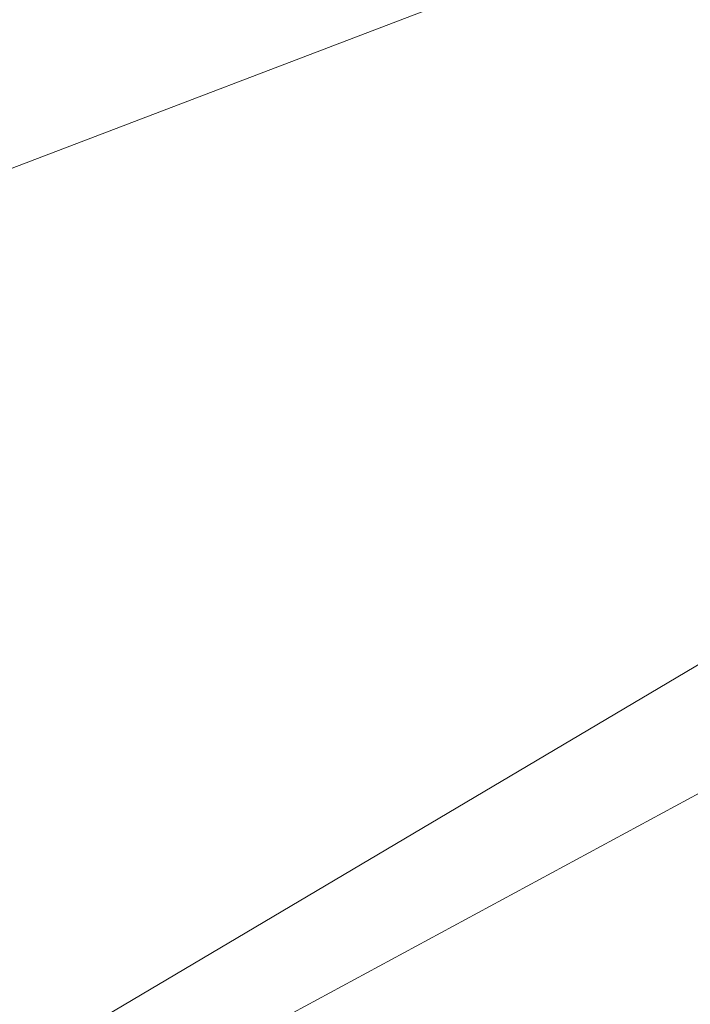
# Model space of a CAD drawing. Extents: x 1620613 to 1693141, y 557269 to 607790.
# Tile 270 of 656: x 1620812.069 to 1620812.608, y 607303.62 to 607304.41. Entities that reach past the tile are written whole.
import ezdxf

# ---------------------------------------------------------------- set-up
doc = ezdxf.new("R2010")
doc.units = 0
doc.header["$LTSCALE"] = 10
doc.header["$MEASUREMENT"] = 0
doc.linetypes.add('DGN Style 2', pattern=[7.346996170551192, 4.408197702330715, -2.938798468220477])
doc.linetypes.add('DGN Style 3', pattern=[10.28579463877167, 7.346996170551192, -2.938798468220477])
for name, color, linetype, lineweight in [('DR_X_Text', 7, 'Continuous', 0), ('DT_X_Contour_Minor', 136, 'DGN Style 3', 0), ('SV_X_Top_of_Bank', 97, 'DGN Style 2', 0)]:
    doc.layers.add(name, color=color, linetype=linetype, lineweight=lineweight)
doc.styles.get("Standard").update_dxf_attribs({"font": 'arial.ttf'})
doc.styles.add('Style-Arial', font='arial.ttf')
doc.dimstyles.get("Standard").update_dxf_attribs({"dimtxt": 0.18, "dimasz": 0.18, "dimexe": 0.18, "dimexo": 0.0625, "dimgap": 0.09, "dimtad": 0, "dimtih": 1, "dimtoh": 1, "dimdec": 4, "dimzin": 0, "dimdsep": 46, "dimtxsty": 'Standard', "dimcen": 0.09, "dimadec": 0, "dimazin": 0, "dimtfac": 1, "dimtdec": 4, "dimtofl": 0, "dimtmove": 0, "dimatfit": 3, "dimfxl": 1, "dimtolj": 1, "dimtzin": 0, "dimarcsym": 0})

# ---------------------------------------------------------------- blocks, each defined once
blk = doc.blocks.new('*U1004')
at = {"layer": 'DT_X_Contour_Minor', "transparency": 33554559, "flags": 128}
for points, elevation in [([(-12.97496903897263, 53.37573901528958), (-18.23852390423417, 49.62931276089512), (-19.27099995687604, 48.89497000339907), (-20.11261888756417, 48.29755298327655), (-20.76338069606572, 47.83706170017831), (-21.22328538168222, 47.51349615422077), (-22.19522171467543, 46.83322234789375), (-22.74166912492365, 46.39068553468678), (-23.65205910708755, 45.57328044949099), (-24.92639166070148, 44.38100709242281), (-26.56466678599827, 42.81386546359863), (-31.41865721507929, 38.13499675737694), (-33.06481164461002, 36.56212443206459), (-34.36278211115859, 35.35265898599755), (-35.31256861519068, 34.50660041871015), (-35.91417115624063, 34.02394873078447), (-37.05419931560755, 33.22142006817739), (-37.44686802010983, 32.9528959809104), (-37.76985301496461, 32.7492202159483), (-38.02315429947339, 32.6103927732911), (-38.20677187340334, 32.53641365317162), (-38.60350712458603, 32.42560042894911), (-38.78020298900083, 32.35138943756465), (-39.0127391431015, 32.21186638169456), (-39.30111558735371, 32.00703126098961), (-39.64533232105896, 31.73688407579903), (-40.63769733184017, 30.92940882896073), (-41.02660875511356, 30.65951587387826), (-41.44906926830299, 30.45544344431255), (-41.90507887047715, 30.31719153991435), (-42.39463756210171, 30.24476016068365), (-43.74485952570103, 30.13937051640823), (-44.25464801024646, 30.10434035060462), (-44.7713469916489, 30.07829208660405), (-45.2949564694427, 30.06122572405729), (-45.82547644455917, 30.05314126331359), (-48.31736081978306, 30.03637154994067), (-50.71730723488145, 29.00671070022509), (-51.34218582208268, 28.73839608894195), (-52.18827312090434, 28.37473547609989), (-53.25556913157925, 27.91572886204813), (-54.54407385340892, 27.36137624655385), (-58.27503139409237, 25.75597460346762), (-59.63144519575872, 25.16984402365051), (-60.90246844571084, 24.61550351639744), (-62.08810114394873, 24.09295308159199), (-63.18834329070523, 23.60219271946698), (-66.00846827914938, 22.33588518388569), (-67.12218662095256, 21.83661336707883), (-68.34824790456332, 21.28852856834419), (-69.68665212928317, 20.6916307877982), (-71.13739929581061, 20.04592002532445), (-75.15584899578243, 18.25894068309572), (-76.6348157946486, 17.60056028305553), (-78.05787891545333, 16.96565358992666), (-79.42503835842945, 16.35422060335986), (-80.73629412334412, 15.7662613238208), (-84.15843792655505, 14.22966818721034), (-85.416614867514, 13.66403341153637), (-86.62453783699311, 13.11957393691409), (-87.78220683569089, 12.59628976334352), (-88.88962186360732, 12.09418089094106), (-91.77572330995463, 10.78345763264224), (-92.85674899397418, 10.29300645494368), (-93.93524996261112, 9.804695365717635), (-95.01122621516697, 9.31852436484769), (-96.08467775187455, 8.83449345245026), (-98.94384889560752, 7.546597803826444), (-99.9229301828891, 7.105634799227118), (-100.7157956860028, 6.74866752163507), (-101.32244540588, 6.475695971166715), (-101.7428793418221, 6.286720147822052), (-102.6157487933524, 5.894778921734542), (-102.9645121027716, 5.736403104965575), (-103.3561499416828, 5.555231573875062), (-103.7906623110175, 5.351264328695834), (-104.2680492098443, 5.124501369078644), (-105.5982469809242, 4.489405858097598), (-106.0508482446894, 4.273533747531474), (-106.4110037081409, 4.102239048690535), (-106.6787133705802, 3.975521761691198), (-106.8539772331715, 3.893381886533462), (-107.1980864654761, 3.7337787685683), (-107.3863440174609, 3.647221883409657), (-107.6930347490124, 3.507253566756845), (-108.1181586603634, 3.313873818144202), (-108.661715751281, 3.067082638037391), (-110.7965216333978, 2.098481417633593), (-111.1732024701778, 1.927646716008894), (-111.399154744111, 1.825253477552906), (-111.4743784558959, 1.791301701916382), (-111.4740036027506, 1.792018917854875), (-111.47424429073, 1.79208132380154), (-111.4752474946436, 1.791730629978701), (-111.4770132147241, 1.790966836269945), (-111.4898997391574, 1.784883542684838), (-111.4918796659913, 1.783998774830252), (-111.4932398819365, 1.783446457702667), (-111.4939803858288, 1.783226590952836), (-111.4951287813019, 1.783083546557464), (-111.4958629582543, 1.782857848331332), (-111.4972041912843, 1.782288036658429), (-111.4991524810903, 1.781374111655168), (-111.5017078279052, 1.780116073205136), (-111.5093314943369, 1.776302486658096), (-111.5127833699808, 1.774572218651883), (-111.5174212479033, 1.772241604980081), (-111.523245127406, 1.76931064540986), (-111.5302550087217, 1.765779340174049), (-111.5657351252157, 1.747899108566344), (-111.6409026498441, 1.582705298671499), (-111.7199048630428, 1.406909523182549), (-111.9246968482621, 0.9503195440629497), (-112.2552786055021, 0.2129353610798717), (-112.7116501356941, -0.8052430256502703), (-114.0963605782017, -3.894777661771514), (-114.6758191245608, -5.047626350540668), (-115.3756619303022, -6.189021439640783), (-116.1958889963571, -7.318962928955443), (-117.13650032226, -8.43745081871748), (-119.8053095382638, -11.40481372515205), (-120.6890922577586, -12.38773940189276), (-121.3388335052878, -13.11099425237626), (-121.7545332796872, -13.57457827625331), (-121.936191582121, -13.77849147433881), (-122.1085584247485, -13.97603223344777), (-122.1659047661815, -14.04122878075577), (-122.208668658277, -14.08866285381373), (-122.2368501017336, -14.11833445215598), (-122.2504490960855, -14.13024357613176), (-122.2672698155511, -14.13831794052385), (-122.5394817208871, -14.30356690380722), (-123.3435018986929, -14.79325802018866), (-124.6793303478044, -15.60739128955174), (-126.5469670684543, -16.74596671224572), (-132.2364093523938, -20.21475737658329), (-134.105265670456, -21.35392835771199), (-135.4447529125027, -22.1698483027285), (-136.2548710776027, -22.6625172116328), (-136.535620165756, -22.83193508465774), (-136.5784589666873, -22.85271469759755), (-136.9735989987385, -23.04533367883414), (-138.1268899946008, -23.60760591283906), (-140.0383319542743, -24.53953139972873), (-142.7079248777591, -25.84111013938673), (-150.8377072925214, -29.80485778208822), (-153.553987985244, -31.12529474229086), (-155.6054932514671, -32.11379489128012), (-156.9922230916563, -32.77035822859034), (-157.7141775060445, -33.09498475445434), (-158.7530220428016, -33.51807307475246), (-159.1169006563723, -33.66791115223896), (-159.429403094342, -33.80010914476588), (-159.6905293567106, -33.914667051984), (-159.900279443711, -34.01158487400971), (-160.3911114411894, -34.24651228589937), (-160.6043641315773, -34.31711445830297), (-160.875998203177, -34.35272541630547), (-161.2060136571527, -34.35334516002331), (-161.5944104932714, -34.31897368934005), (-162.7079772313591, -34.18066148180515), (-163.2592593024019, -34.23995228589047), (-164.0779304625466, -34.5215588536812), (-165.1639907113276, -35.02548118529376), (-166.5174400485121, -35.75171928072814), (-170.4831570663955, -37.98477522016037), (-171.9733739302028, -38.79770512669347), (-173.4697367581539, -39.56170289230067), (-174.9722455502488, -40.27676851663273), (-176.4809003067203, -40.94290199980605), (-180.5121742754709, -42.65401510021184), (-181.9454305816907, -43.25916436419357), (-183.2217440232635, -43.79127733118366), (-184.3411146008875, -44.25035400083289), (-185.3035423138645, -44.63639437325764), (-187.6607590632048, -45.56845363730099), (-188.439663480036, -45.87757573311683), (-189.0084641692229, -46.10589757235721), (-189.3671611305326, -46.25341915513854), (-189.5157543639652, -46.32014048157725), (-189.6318646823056, -46.39033034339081), (-189.947246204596, -46.58210706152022), (-190.8063080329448, -47.10479481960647), (-192.2090501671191, -47.95839361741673), (-194.1554726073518, -49.14290345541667), (-200.070839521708, -52.74281107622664), (-202.0672929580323, -53.95756140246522), (-203.620128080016, -54.90188166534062), (-204.7293448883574, -55.57577186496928), (-205.3949433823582, -55.97923200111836), (-206.5783816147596, -56.69455228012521), (-207.1627002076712, -57.0351443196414), (-208.0280773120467, -57.52043022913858), (-209.1745129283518, -58.15041000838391), (-210.602007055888, -58.92508365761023), (-217.9194495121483, -62.87784638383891), (-219.0398206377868, -63.30538070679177), (-219.2505596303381, -63.38580907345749), (-219.4026175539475, -63.44386517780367), (-219.4959944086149, -63.4795490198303), (-219.5306901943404, -63.49286059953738), (-219.5449708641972, -63.49852846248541), (-219.9455073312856, -63.65250679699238), (-221.1364062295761, -64.11019090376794), (-223.1176675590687, -64.87158078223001), (-225.8892913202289, -65.93667643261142), (-234.3341045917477, -69.18187252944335), (-237.1589949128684, -70.26825595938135), (-239.3000559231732, -71.09350917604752), (-240.7572876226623, -71.65763217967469), (-241.5306900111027, -71.96062497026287), (-242.6813239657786, -72.4204321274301), (-243.1614611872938, -72.6108825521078), (-243.7388973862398, -72.8373784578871), (-244.4136325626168, -73.09991984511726), (-245.1856667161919, -73.39850671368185), (-247.3741564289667, -74.24279900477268), (-248.1301286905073, -74.5302451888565), (-248.7566781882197, -74.75936452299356), (-249.2538049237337, -74.9301570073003), (-249.621508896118, -75.04262264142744), (-250.4294891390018, -75.2647618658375), (-250.7628191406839, -75.3474297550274), (-251.1568239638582, -75.42882900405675), (-251.6115036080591, -75.50895961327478), (-252.1268580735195, -75.58782158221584), (-253.5820364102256, -75.79642864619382), (-253.8311110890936, -75.9429288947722), (-253.486951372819, -76.22597434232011), (-252.5495572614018, -76.64556498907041), (-251.0189287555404, -77.20170083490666), (-246.146273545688, -78.86679002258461), (-244.4649413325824, -79.35867311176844), (-243.0754360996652, -79.58550548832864), (-241.9777578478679, -79.54728715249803), (-241.1719065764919, -79.2440181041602), (-239.4120724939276, -78.08189969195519), (-238.3887614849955, -77.9497620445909), (-236.63870402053, -78.42493791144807), (-234.1619001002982, -79.50742729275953), (-230.958349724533, -81.19723018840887), (-221.4465534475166, -86.51312259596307), (-218.2689537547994, -88.2483904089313), (-215.870001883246, -89.46727454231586), (-214.2496978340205, -90.16977499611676), (-213.4080416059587, -90.35589177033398), (-212.2018220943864, -90.16369159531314), (-211.7173712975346, -90.05016763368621), (-211.1686835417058, -89.85374587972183), (-210.5557588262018, -89.5744263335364), (-209.8785971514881, -89.2122089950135), (-207.9871834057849, -88.13576570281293), (-207.2598276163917, -87.73568616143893), (-206.4963205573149, -87.3427800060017), (-205.6966622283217, -86.95704723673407), (-204.8608526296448, -86.57848785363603), (-202.5838253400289, -85.5785606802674), (-201.6978803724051, -85.19815493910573), (-200.7478159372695, -84.80688309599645), (-199.7336320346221, -84.40474515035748), (-198.6553286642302, -83.99174110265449), (-195.6943603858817, -82.8759088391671), (-194.6341527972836, -82.46128209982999), (-193.6742562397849, -82.05427607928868), (-192.8146707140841, -81.65489077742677), (-192.0553962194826, -81.26312619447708), (-190.164412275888, -80.22858159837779), (-189.4299198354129, -79.8490462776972), (-188.6446804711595, -79.48634876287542), (-187.8086941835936, -79.14048905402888), (-186.9219609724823, -78.81146715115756), (-184.489676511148, -77.95652581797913), (-183.6682467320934, -77.66674950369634), (-183.0281707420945, -77.43862656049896), (-182.5694485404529, -77.27215698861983), (-182.2920801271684, -77.16734078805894), (-181.7942360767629, -76.97003541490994), (-181.4727164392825, -76.8460657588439), (-180.8815405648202, -76.62213582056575), (-180.020708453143, -76.29824559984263), (-178.8902201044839, -75.87439509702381), (-175.5160428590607, -74.6108467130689), (-174.1374128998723, -74.0889399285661), (-172.5321559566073, -73.47088086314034), (-170.7002720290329, -72.75666951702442), (-168.6417611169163, -71.9463058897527), (-162.8502293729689, -69.65713317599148), (-160.9177755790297, -68.89397842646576), (-159.4640630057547, -68.32139371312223), (-158.4890916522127, -67.93937903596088), (-157.9928615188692, -67.74793439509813), (-157.3079027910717, -67.49150873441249), (-156.9997807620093, -67.3549183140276), (-156.5891337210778, -67.13746629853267), (-156.0759616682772, -66.83915268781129), (-155.4602646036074, -66.45997748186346), (-153.681705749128, -65.34102813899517), (-152.9905622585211, -64.92661636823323), (-152.2510509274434, -64.52259306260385), (-151.4631717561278, -64.12895822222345), (-150.6269247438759, -63.74571184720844), (-148.3324422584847, -62.73757280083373), (-147.3215041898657, -62.30315822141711), (-146.0095518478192, -61.75601876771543), (-144.396585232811, -61.09615443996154), (-142.4826043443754, -60.32356523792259), (-136.9773029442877, -58.1130275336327), (-135.0877443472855, -57.36494984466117), (-133.5480446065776, -56.7786200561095), (-132.3582037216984, -56.35403816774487), (-131.5182216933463, -56.09120417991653), (-129.7447480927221, -55.60597741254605), (-129.1324703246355, -55.42479296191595), (-128.6257422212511, -55.24515968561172), (-128.2245637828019, -55.06707758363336), (-127.9289350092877, -54.89054665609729), (-127.281324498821, -54.42186574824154), (-127.0331768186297, -54.27186610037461), (-126.774441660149, -54.17337783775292), (-126.5051190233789, -54.12640096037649), (-126.2252089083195, -54.1309354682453), (-125.4646652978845, -54.21170933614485), (-125.184771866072, -54.25412879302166), (-124.9154992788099, -54.32080676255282), (-124.6568475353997, -54.41174324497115), (-124.4088166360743, -54.52693824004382), (-123.2761210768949, -55.12111808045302), (-120.9683138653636, -54.07985642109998), (-120.5213954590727, -53.87953848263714), (-120.1697004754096, -53.72483966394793), (-119.9132289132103, -53.61575996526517), (-119.7519807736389, -53.55229938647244), (-119.448950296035, -53.44389666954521), (-119.3324112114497, -53.39908423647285), (-119.2100668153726, -53.34594897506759), (-119.0819171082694, -53.28449088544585), (-118.9479620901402, -53.21470996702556), (-118.5830082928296, -53.01753041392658), (-118.4615150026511, -52.95206241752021), (-118.3707504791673, -52.90354309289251), (-118.310714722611, -52.87197244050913), (-118.2814077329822, -52.85735045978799), (-118.2442274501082, -52.84095674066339), (-118.2223975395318, -52.83138939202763), (-118.1847930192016, -52.81498263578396), (-118.1314138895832, -52.79173647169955), (-118.0622601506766, -52.76165089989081), (-117.8568173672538, -52.67230349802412), (-117.7893088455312, -52.64283211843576), (-117.7408653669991, -52.62142853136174), (-117.7114869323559, -52.60809273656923), (-117.7011735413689, -52.60282473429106), (-117.6990912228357, -52.59953378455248), (-117.6219161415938, -52.56608089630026), (-117.3919526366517, -52.46819044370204), (-117.0092007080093, -52.30586242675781), (-116.4736603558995, -52.07909684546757), (-114.8418348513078, -51.38847187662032), (-114.2584243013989, -51.13975300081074), (-113.7320617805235, -50.91156510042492), (-113.2627472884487, -50.70390817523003), (-112.8504808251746, -50.51678222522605), (-111.827167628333, -50.04515432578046), (-111.4299765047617, -49.86301165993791), (-111.0058880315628, -49.67030458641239), (-110.554902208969, -49.46703310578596), (-110.0770190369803, -49.25319721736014), (-108.7668007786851, -48.66888230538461), (-108.1837557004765, -48.40975003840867), (-107.4172841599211, -48.07058942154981), (-106.4673861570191, -47.65140045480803), (-105.3340616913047, -47.1521831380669), (-102.0672944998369, -45.7142324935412), (-100.8118101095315, -45.16053824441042), (-99.49543233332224, -44.57791848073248), (-98.11816117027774, -43.96637320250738), (-96.6799966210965, -43.32590240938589), (-92.76369997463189, -41.5794129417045), (-91.26805140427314, -40.91111520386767), (-89.7183281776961, -40.21608909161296), (-88.11453029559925, -39.49433460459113), (-86.45665775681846, -38.74585174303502), (-81.96356477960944, -36.71425961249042), (-80.376238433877, -35.99667696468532), (-78.98407913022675, -35.36762311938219), (-77.78708686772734, -34.82709807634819), (-76.78526164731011, -34.37510183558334), (-74.37395044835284, -33.28781693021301), (-73.40075753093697, -32.84989111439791), (-72.28966217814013, -32.35157734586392), (-71.0406643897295, -31.79287562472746), (-69.65376416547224, -31.17378595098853), (-65.77149365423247, -29.44236288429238), (-64.39948722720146, -28.82964148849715), (-63.19517082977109, -28.29004460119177), (-62.15854446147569, -27.82357222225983), (-61.28960812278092, -27.43022435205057), (-59.19603125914, -26.4787960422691), (-58.48592494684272, -26.15550063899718), (-57.92578865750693, -25.89918566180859), (-57.5156223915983, -25.70985111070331), (-57.25542614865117, -25.58749698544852), (-56.76152953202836, -25.35052655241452), (-56.57630622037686, -25.26119396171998), (-56.39105874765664, -25.1709240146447), (-56.20578711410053, -25.07971671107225), (-56.02049131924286, -24.98757205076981), (-55.52633698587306, -24.74060314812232), (-55.30042485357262, -24.63030785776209), (-54.99330420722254, -24.48464866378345), (-54.60497504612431, -24.30362556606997), (-54.13543737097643, -24.08723856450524), (-52.77505888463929, -23.46305468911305), (-52.32862941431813, -23.25845270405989), (-52.00962486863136, -23.11278465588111), (-51.81804524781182, -23.02605054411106), (-51.75389055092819, -22.99825036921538), (-51.7527112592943, -23.00269515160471), (-51.74679713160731, -23.0014682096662), (-51.72993921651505, -22.99445379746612), (-51.70213751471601, -22.98165191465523), (-51.66339202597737, -22.96306256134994), (-51.54547900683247, -22.90577432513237), (-51.4807063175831, -22.87435065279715), (-51.37482301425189, -22.82304581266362), (-51.22782909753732, -22.75185980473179), (-51.03972456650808, -22.66079262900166), (-50.06597865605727, -22.18942308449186), (-49.91738080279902, -19.29318748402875), (-49.7747274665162, -18.57272255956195), (-49.41045225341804, -17.65257161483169), (-48.82455516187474, -16.53273464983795), (-48.01703619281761, -15.21321166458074), (-45.56815643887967, -11.42823567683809), (-44.5813649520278, -10.10869638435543), (-43.4576503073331, -8.988810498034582), (-42.19701250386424, -8.068578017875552), (-40.79945154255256, -7.347998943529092), (-36.8900581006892, -5.692659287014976), (-35.57871418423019, -5.137401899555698), (-34.57672751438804, -4.713134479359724), (-33.88409809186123, -4.419857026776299), (-33.50082591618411, -4.257569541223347), (-32.89124311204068, -3.999456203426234), (-32.47245559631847, -3.751525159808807), (-31.67328015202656, -3.201317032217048), (-30.49371677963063, -2.348831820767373), (-28.93376547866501, -1.194069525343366), (-24.26671143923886, 2.288332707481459), (-22.57535403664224, 3.526794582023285), (-21.00157235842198, 4.630378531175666), (-19.54536640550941, 5.599084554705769), (-18.20673617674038, 6.432912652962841), (-14.79382320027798, 8.476617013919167), (-13.65435439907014, 9.162094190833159), (-12.79563272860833, 9.68574745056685), (-12.21765818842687, 10.04757679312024), (-11.9204307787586, 10.24758221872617), (-11.50215386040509, 10.5651647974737), (-11.15945073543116, 10.78888552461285), (-10.4450490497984, 11.22186077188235), (-9.358948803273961, 11.86409053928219), (-7.901149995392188, 12.71557482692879), (-3.518088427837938, 15.26520562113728), (-1.963884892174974, 16.17127600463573), (-0.5885704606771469, 16.97726405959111), (0.6078548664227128, 17.683169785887), (1.625391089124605, 18.28899318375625), (4.100302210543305, 19.77107914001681), (5.143483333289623, 20.40318336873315), (6.416843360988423, 21.18793158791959), (7.920382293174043, 22.12532379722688), (9.654100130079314, 23.21535999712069), (14.58425290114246, 26.32564851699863), (16.28994077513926, 27.41252801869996), (17.70938981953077, 28.34045013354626), (18.84260003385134, 29.10941486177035), (19.68957141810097, 29.71942220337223), (21.56651000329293, 31.13416526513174), (22.22825845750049, 31.49463311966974), (22.80579988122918, 31.51497938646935), (23.29913427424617, 31.19520406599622), (23.70826163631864, 30.5353071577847), (25.42103958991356, 26.66217121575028)], -0.1999585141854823), ([(-15.21616715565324, 53.13950447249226), (-19.81874134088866, 49.86354265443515), (-20.72156229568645, 49.22141635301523), (-21.45749336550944, 48.69902108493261), (-22.02653455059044, 48.29635685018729), (-22.42868585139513, 48.01342364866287), (-23.27856947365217, 47.41857648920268), (-23.80416834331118, 46.98556298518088), (-24.74355223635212, 46.13265784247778), (-26.09672115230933, 44.85986106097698), (-27.86367509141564, 43.16717264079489), (-33.12726562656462, 38.09348133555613), (-34.87997650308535, 36.41065848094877), (-36.19041623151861, 35.16745839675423), (-37.05858481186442, 34.36388108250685), (-37.48448224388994, 33.99992653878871), (-38.03051386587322, 33.61554478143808), (-38.21858775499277, 33.48693160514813), (-38.37328570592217, 33.38937839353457), (-38.49460771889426, 33.32288514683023), (-38.5825537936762, 33.28745186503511), (-38.77257540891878, 33.23437640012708), (-38.88521126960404, 33.17604471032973), (-39.08060264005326, 33.04085623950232), (-39.3587495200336, 32.82881098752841), (-39.71965190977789, 32.53990895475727), (-40.79239896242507, 31.66702782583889), (-41.21281239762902, 31.37527341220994), (-41.66949241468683, 31.15467101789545), (-42.16243901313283, 31.00522064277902), (-42.6916521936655, 30.92692228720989), (-44.15124278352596, 30.8129960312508), (-44.65910627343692, 30.77541925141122), (-45.08800380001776, 30.74813360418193), (-45.43793536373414, 30.73113908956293), (-45.7089009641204, 30.72443570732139), (-46.78915318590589, 30.71716589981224), (-50.25550565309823, 29.22997960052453), (-51.06818505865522, 28.88110715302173), (-52.02064364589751, 28.47185536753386), (-53.11288141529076, 28.00222424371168), (-54.34489836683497, 27.47221378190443), (-57.81664914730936, 25.97834676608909), (-59.108489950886, 25.4196177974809), (-60.38019927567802, 24.86383115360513), (-61.63177712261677, 24.31098683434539), (-62.86322349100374, 23.76108483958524), (-66.12023850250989, 22.29860262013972), (-67.36429721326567, 21.74074830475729), (-68.65371208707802, 21.16404702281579), (-69.9884831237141, 20.56849877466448), (-71.36861032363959, 19.95410356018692), (-75.10942440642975, 18.29058703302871), (-76.51567851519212, 17.66446206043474), (-77.92883027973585, 17.03372453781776), (-79.34887969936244, 16.39837446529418), (-80.77582677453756, 15.75841184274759), (-84.59021584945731, 14.04569478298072), (-85.96780275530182, 13.42649090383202), (-87.23977166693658, 12.8534170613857), (-88.40612258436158, 12.32647325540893), (-89.46685550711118, 11.84565948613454), (-92.15465264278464, 10.62499615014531), (-93.16140094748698, 10.16824392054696), (-94.16579800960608, 9.713484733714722), (-95.16784382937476, 9.260718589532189), (-96.16753840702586, 8.809945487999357), (-98.83025562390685, 7.610541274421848), (-99.75191201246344, 7.19545492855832), (-100.5198432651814, 6.84974905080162), (-101.1340493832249, 6.573423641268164), (-101.5945303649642, 6.366478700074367), (-102.6175128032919, 5.907132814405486), (-103.011255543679, 5.728681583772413), (-103.425246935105, 5.537837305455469), (-103.8594869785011, 5.334599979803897), (-104.3139756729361, 5.1189696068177), (-105.5529437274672, 4.527431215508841), (-105.9805033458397, 4.32358178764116), (-106.3339561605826, 4.1556872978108), (-106.613302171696, 4.023747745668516), (-106.818541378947, 3.927763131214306), (-107.2670368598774, 3.719744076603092), (-107.4843943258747, 3.619638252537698), (-107.8000951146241, 3.475335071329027), (-108.2141392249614, 3.286834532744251), (-108.7265266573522, 3.054136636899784), (-110.2240175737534, 2.374679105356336), (-110.7152033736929, 2.152073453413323), (-111.0656425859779, 1.993849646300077), (-111.2753352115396, 1.900007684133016), (-111.3442812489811, 1.870547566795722), (-111.3404752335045, 1.87782971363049), (-111.3429190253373, 1.878463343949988), (-111.3531049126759, 1.874902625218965), (-111.371032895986, 1.867147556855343), (-111.3967029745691, 1.855198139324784), (-111.4754793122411, 1.817740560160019), (-111.5018743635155, 1.805381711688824), (-111.5219772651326, 1.796398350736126), (-111.5357880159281, 1.79079047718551), (-111.5433066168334, 1.788558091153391), (-111.5549666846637, 1.787105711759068), (-111.5624210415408, 1.784814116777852), (-111.5760390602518, 1.779028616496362), (-111.5958207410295, 1.769749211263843), (-111.6217660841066, 1.756975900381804), (-111.6991718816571, 1.718255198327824), (-111.7342200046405, 1.700687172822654), (-111.7813100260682, 1.677023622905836), (-111.8404419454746, 1.647264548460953), (-111.9116157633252, 1.611409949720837), (-112.2718580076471, 1.429865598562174), (-113.0350606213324, -0.2474059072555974), (-113.2177541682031, -0.6502334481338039), (-113.4387479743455, -1.13988542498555), (-113.6980420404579, -1.716361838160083), (-113.9956363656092, -2.379662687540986), (-114.8402882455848, -4.264230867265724), (-115.2146300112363, -4.99066763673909), (-115.7041663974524, -5.756551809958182), (-116.3088974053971, -6.561883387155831), (-117.0288230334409, -7.406662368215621), (-120.6572634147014, -11.44100822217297), (-121.7109238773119, -12.4702595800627), (-121.9242665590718, -12.67251216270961), (-122.1127258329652, -12.838162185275), (-122.2763016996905, -12.96720964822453), (-122.4149941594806, -13.0596545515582), (-122.7516628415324, -13.25737088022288), (-123.1181484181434, -13.47519358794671), (-123.9651036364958, -13.98037446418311), (-125.2925284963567, -14.77291350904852), (-127.1004229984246, -15.85281072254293), (-132.5621011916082, -19.11568085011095), (-134.3564604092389, -20.18775530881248), (-135.643279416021, -20.95682608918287), (-136.4225582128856, -21.4228931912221), (-136.6942967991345, -21.5859566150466), (-136.7422127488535, -21.61678750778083), (-136.7928334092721, -21.64935871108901), (-136.9087584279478, -21.72394915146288), (-137.0899878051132, -21.84055882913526), (-137.3365215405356, -21.99918774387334), (-138.0810173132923, -22.47822383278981), (-138.3978712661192, -22.6746115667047), (-138.790061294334, -22.90449770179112), (-139.2575873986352, -23.16788223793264), (-139.8004495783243, -23.46476517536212), (-142.5095905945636, -24.92838181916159), (-153.1870326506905, -30.13426355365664), (-155.2248335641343, -31.12493864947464), (-156.7621897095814, -31.86587176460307), (-157.7991010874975, -32.35706289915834), (-158.3355676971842, -32.59851205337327), (-159.0988856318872, -32.90938715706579), (-159.3740378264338, -33.02320973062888), (-159.6270059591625, -33.13152112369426), (-159.8577900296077, -33.23432133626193), (-160.0663900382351, -33.33161036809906), (-160.5930779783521, -33.58369954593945), (-160.8051329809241, -33.66154300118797), (-161.0462820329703, -33.70600648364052), (-161.3165251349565, -33.71708999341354), (-161.615862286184, -33.69479353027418), (-162.4528867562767, -33.59082966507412), (-162.9269289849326, -33.66899306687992), (-163.721287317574, -33.98145617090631), (-164.8359617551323, -34.52821897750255), (-166.2709522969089, -35.30928148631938), (-170.5246818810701, -37.7045144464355), (-172.1231266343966, -38.57648387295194), (-173.7281637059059, -39.39596743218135), (-175.339793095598, -40.16296512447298), (-176.9580148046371, -40.87747694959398), (-181.2820624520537, -42.71286066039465), (-182.7909117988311, -43.35069092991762), (-184.0744241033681, -43.88764395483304), (-185.1325993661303, -44.32371973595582), (-185.9654375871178, -44.65891827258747), (-187.8858901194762, -45.41827804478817), (-188.520472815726, -45.67012349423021), (-188.9838815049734, -45.85614001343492), (-189.2761161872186, -45.97632760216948), (-189.3971768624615, -46.0306862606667), (-189.4917733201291, -46.08787077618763), (-189.8211518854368, -46.28819430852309), (-190.7383402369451, -46.84627651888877), (-192.2433383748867, -47.76211740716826), (-194.3361462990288, -49.03571697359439), (-200.7007138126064, -52.90899405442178), (-202.8180694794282, -54.19743101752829), (-204.3967108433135, -55.15778409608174), (-205.4366379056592, -55.79005328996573), (-205.9378506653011, -56.09423859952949), (-206.5561322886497, -56.46795424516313), (-206.8614067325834, -56.64589492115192), (-207.3135188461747, -56.89943021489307), (-207.912468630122, -57.22856012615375), (-208.6582560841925, -57.63328465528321), (-212.4812187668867, -59.69838656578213), (-217.9525532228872, -61.78625121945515), (-218.9816974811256, -62.17902329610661), (-219.7242726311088, -62.46254038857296), (-220.1802786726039, -62.63680249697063), (-220.3497156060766, -62.70180962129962), (-220.4194552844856, -62.72948864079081), (-220.8007980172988, -62.87632058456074), (-221.8925214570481, -63.29605715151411), (-223.6946256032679, -63.98869834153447), (-226.2071104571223, -64.95424415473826), (-233.8542443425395, -67.8929058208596), (-236.4554405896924, -68.89391066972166), (-238.5236789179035, -69.69292896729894), (-240.0589593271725, -70.28996071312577), (-241.0612818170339, -70.68500590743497), (-243.0235312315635, -71.46914435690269), (-243.7578034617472, -71.7613185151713), (-244.4889330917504, -72.04973715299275), (-245.2169201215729, -72.33440027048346), (-245.9417645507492, -72.61530786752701), (-247.8704928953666, -73.35938743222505), (-248.5630352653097, -73.6199460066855), (-249.1941161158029, -73.8435620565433), (-249.7637354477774, -74.0302355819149), (-250.271893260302, -74.17996658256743), (-251.5450320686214, -74.52999255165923), (-252.0702619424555, -74.6602527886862), (-252.691097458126, -74.78851402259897), (-253.4075386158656, -74.91477625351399), (-254.2195854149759, -75.03903948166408), (-256.5125177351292, -75.36774275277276), (-256.9049860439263, -75.59858398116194), (-256.3626917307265, -76.04458021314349), (-254.8856347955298, -76.705731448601), (-252.4738152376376, -77.58203768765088), (-244.7959462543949, -80.20572766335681), (-242.204642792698, -81.01907846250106), (-240.1891341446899, -81.49136337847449), (-238.7494203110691, -81.62258241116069), (-237.8855012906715, -81.41273556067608), (-236.3494436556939, -80.39838944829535), (-235.4562545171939, -80.28305411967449), (-233.928730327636, -80.69780771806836), (-231.7668710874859, -81.64265024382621), (-228.9706767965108, -83.11758169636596), (-220.6683786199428, -87.75751747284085), (-217.8834685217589, -89.27032145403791), (-215.7554618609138, -90.32878156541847), (-214.2843586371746, -90.93289780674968), (-213.4701588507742, -91.08267017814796), (-212.174830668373, -90.87627134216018), (-211.6545913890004, -90.75436087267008), (-211.0653696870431, -90.54342859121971), (-210.4071655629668, -90.2434744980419), (-209.6799790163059, -89.85449859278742), (-207.6488383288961, -88.69853376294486), (-206.8963358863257, -88.28145190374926), (-206.1621840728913, -87.89717994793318), (-205.4463828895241, -87.54571789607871), (-204.7489323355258, -87.22706574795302), (-202.9135316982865, -86.42107322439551), (-202.161806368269, -86.10027413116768), (-201.2831808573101, -85.74237124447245), (-200.277655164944, -85.347364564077), (-199.1452292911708, -84.91525409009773), (-195.9562267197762, -83.71348776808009), (-194.8143689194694, -83.26692920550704), (-193.7805474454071, -82.82857825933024), (-192.8547622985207, -82.39843492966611), (-192.0370134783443, -81.97649921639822), (-190.0003983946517, -80.86228080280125), (-189.2093401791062, -80.45351616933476), (-188.3636268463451, -80.06288607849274), (-187.4632583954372, -79.69039053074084), (-186.5082348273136, -79.33602952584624), (-183.88863182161, -78.41524623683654), (-183.0039409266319, -78.10315325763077), (-182.3145704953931, -77.85746178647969), (-181.8205205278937, -77.67817182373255), (-181.5217910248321, -77.56528336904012), (-180.9856063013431, -77.35278283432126), (-180.6732185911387, -77.23195806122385), (-180.1381940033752, -77.02885914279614), (-179.3805325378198, -76.74348607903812), (-178.4002341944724, -76.37583887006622), (-175.4892561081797, -75.28574745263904), (-174.2415284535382, -74.81242216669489), (-172.6815790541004, -74.21001487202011), (-170.8094079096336, -73.47852556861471), (-168.6250150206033, -72.6179542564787), (-162.3836716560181, -70.15098807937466), (-160.3075015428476, -69.33094668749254), (-158.7599987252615, -68.72104714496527), (-157.7411632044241, -68.32128945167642), (-157.2509949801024, -68.131673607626), (-156.6487694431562, -67.906220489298), (-156.3778641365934, -67.78612823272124), (-156.0168173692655, -67.59494130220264), (-155.5656291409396, -67.33265969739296), (-155.0242994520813, -66.99928341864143), (-153.4605650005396, -66.01548710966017), (-152.8529017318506, -65.65113033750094), (-152.2027127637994, -65.29590725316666), (-151.5099980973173, -64.94981785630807), (-150.7747577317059, -64.61286214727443), (-148.7574158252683, -63.72649183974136), (-147.8165163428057, -63.32364140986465), (-146.5068243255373, -62.77986785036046), (-144.8283397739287, -62.09517116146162), (-142.7810626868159, -61.26955134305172), (-136.8299337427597, -58.88000098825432), (-134.7873558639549, -58.07134284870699), (-133.1229689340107, -57.4375311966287), (-131.8367729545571, -56.97856603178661), (-130.9287679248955, -56.69444735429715), (-129.0116757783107, -56.16992619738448), (-128.3709055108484, -55.98933264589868), (-127.8864138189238, -55.84094285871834), (-127.5582007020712, -55.72475683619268), (-127.3862661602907, -55.64077457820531), (-127.1361454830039, -55.45976024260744), (-127.0158877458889, -55.40442056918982), (-126.8427050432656, -55.37416230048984), (-126.6165973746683, -55.36898543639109), (-126.3375647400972, -55.38888997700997), (-125.5229110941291, -55.47541062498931), (-125.2490449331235, -55.50724031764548), (-125.0384366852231, -55.53783890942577), (-124.8910863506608, -55.56720640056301), (-124.8069939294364, -55.59534279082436), (-124.5621644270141, -55.72377337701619), (-121.6953630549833, -54.43029862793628), (-121.1401926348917, -54.18145993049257), (-120.7033105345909, -53.98929015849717), (-120.3847167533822, -53.85378931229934), (-120.1844112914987, -53.77495739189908), (-119.8079811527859, -53.64029750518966), (-119.6632141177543, -53.58463066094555), (-119.5112356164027, -53.51862504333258), (-119.3520456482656, -53.44228065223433), (-119.1856442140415, -53.35559748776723), (-118.732291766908, -53.11065735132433), (-118.5813705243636, -53.02933177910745), (-118.4686211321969, -52.96906016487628), (-118.394043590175, -52.92984250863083), (-118.3576378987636, -52.91167881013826), (-118.3114518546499, -52.8913142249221), (-118.2843343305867, -52.87942948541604), (-118.2376212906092, -52.8590487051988), (-118.1713127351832, -52.8301718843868), (-118.0854086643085, -52.79279902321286), (-117.8302037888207, -52.68181000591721), (-117.7463434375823, -52.64520010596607), (-117.6861660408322, -52.61861216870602), (-117.6496715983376, -52.60204619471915), (-117.6368601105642, -52.59550218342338), (-117.634273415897, -52.59141410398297), (-117.5621176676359, -52.55989399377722), (-117.3475904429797, -52.4683997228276), (-116.9906917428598, -52.31693129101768), (-116.4914215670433, -52.10548869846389), (-114.970205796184, -51.46167623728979), (-114.4185916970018, -51.22624495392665), (-113.9046612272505, -51.00281044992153), (-113.4284143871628, -50.79137272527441), (-112.9898511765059, -50.59193177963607), (-111.8705941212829, -50.07608496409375), (-111.4361631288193, -49.87686495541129), (-110.9723129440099, -49.66609004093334), (-110.479043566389, -49.44376022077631), (-109.9563549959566, -49.20987549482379), (-108.5232932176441, -48.57077635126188), (-107.9104807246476, -48.29830772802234), (-107.1468395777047, -47.96022621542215), (-106.2323697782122, -47.55653181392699), (-105.1670713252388, -47.08722452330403), (-102.1251705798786, -45.74825456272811), (-100.9267181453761, -45.21956756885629), (-99.6127864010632, -44.63773405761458), (-98.18337534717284, -44.00275402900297), (-96.63848498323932, -43.31462748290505), (-92.36480493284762, -41.40876133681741), (-90.7662950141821, -40.69468151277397), (-89.1760252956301, -39.98184164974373), (-87.59399577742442, -39.27024174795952), (-86.02020645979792, -38.55988180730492), (-81.83442187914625, -36.66724191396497), (-80.35566188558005, -35.99873885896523), (-79.05872034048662, -35.41270961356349), (-77.94359724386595, -34.90915417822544), (-77.01029259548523, -34.48807255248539), (-74.76390479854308, -33.47515329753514), (-73.82803864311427, -33.05414123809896), (-72.70523102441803, -32.55079450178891), (-71.39548194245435, -31.96511308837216), (-69.89879139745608, -31.29709699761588), (-65.65836132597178, -29.40594118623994), (-64.17550338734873, -28.7438384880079), (-62.90725212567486, -28.17589725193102), (-61.85360754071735, -27.70211747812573), (-61.01456963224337, -27.32249916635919), (-59.06327744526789, -26.43573228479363), (-58.40143171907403, -26.13440883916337), (-57.87936368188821, -25.89551366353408), (-57.49707333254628, -25.71904675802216), (-57.25456067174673, -25.60500812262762), (-56.79423049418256, -25.38414278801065), (-56.61580828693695, -25.29798916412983), (-56.42578929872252, -25.20517729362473), (-56.2241735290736, -25.1057071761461), (-56.01096097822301, -24.99957881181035), (-55.42693180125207, -24.70769217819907), (-55.17584401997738, -24.58463789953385), (-54.86060255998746, -24.43439003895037), (-54.48120742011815, -24.25694859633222), (-54.03765860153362, -24.05231357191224), (-52.76932351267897, -23.47036206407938), (-52.35306644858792, -23.27972813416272), (-52.05554657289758, -23.14428997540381), (-51.8767638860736, -23.0640475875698), (-51.81671838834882, -23.03900097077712), (-51.81491331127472, -23.04580435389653), (-51.80586088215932, -23.04392634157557), (-51.78005740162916, -23.03318976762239), (-51.73750286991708, -23.01359463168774), (-51.67819728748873, -22.98514093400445), (-51.49771433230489, -22.8974529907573), (-51.39857034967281, -22.84935450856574), (-51.23650061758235, -22.77082501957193), (-51.01150513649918, -22.66186452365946), (-50.72358390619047, -22.52247302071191), (-49.23312474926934, -21.80097365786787), (-49.14244847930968, -20.03365444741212), (-49.00203839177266, -19.51154287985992), (-48.6196693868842, -18.70263069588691), (-47.99534146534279, -17.6069178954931), (-47.12905462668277, -16.22440447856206), (-44.4963445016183, -12.15530121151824), (-43.46803317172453, -10.75049285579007), (-42.35763177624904, -9.587895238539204), (-41.16514031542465, -8.667508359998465), (-39.89055878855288, -7.989332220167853), (-36.38222129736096, -6.503810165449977), (-35.20540522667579, -6.00551539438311), (-34.30621013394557, -5.624772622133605), (-33.68463601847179, -5.361581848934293), (-33.34068288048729, -5.215943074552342), (-32.79363581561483, -4.984309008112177), (-32.37782533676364, -4.731976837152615), (-31.5406792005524, -4.148705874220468), (-30.2821974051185, -3.234496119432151), (-28.60237995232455, -1.989347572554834), (-23.56108586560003, 1.772300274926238), (-21.76660683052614, 3.090607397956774), (-20.1641402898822, 4.224292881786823), (-18.75368624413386, 5.173356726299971), (-17.53524469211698, 5.937798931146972), (-14.54208387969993, 7.730149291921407), (-13.53872524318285, 8.334381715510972), (-12.77351994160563, 8.802816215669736), (-12.24646797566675, 9.1354527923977), (-11.95756934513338, 9.332291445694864), (-11.50471077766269, 9.676130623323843), (-11.13367417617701, 9.918347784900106), (-10.3602082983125, 10.38711988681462), (-9.184313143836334, 11.08244692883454), (-7.605988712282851, 12.00432891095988), (-2.860551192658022, 14.76475411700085), (-1.204194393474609, 15.72995997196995), (0.2057978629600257, 16.5552586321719), (1.369425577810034, 17.24065009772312), (2.286688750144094, 17.78613436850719), (4.404237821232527, 19.05421616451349), (5.349744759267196, 19.62845602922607), (6.598103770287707, 20.40011427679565), (8.149314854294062, 21.36919090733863), (10.00337801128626, 22.5356859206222), (15.35134919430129, 25.90956379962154), (17.17177361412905, 27.06607961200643), (18.62206848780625, 28.00521863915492), (19.70223381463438, 28.72698088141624), (20.41226959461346, 29.23136633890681), (21.81219227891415, 30.28655851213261), (22.32136375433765, 30.52013040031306), (22.79893616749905, 30.42945193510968), (23.24490951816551, 30.01452311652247), (23.6592838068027, 29.27534394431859), (25.5192993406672, 25.06925698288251)], 0.2000414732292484)]:
    blk.add_lwpolyline(points, dxfattribs=dict(at, elevation=elevation))
blk = doc.blocks.new('TerminatorOpen_0.5')
at = {"color": 0, "linetype": 'ByBlock', "lineweight": -2}
for q in [(-1, 0.25), (-1, 0), (-1, -0.25)]:
    blk.add_line((0, 0), q, dxfattribs=at)

msp = doc.modelspace()

# ---------------------------------------------------------------- linework, layer by layer
at = {"layer": 'SV_X_Top_of_Bank', "extrusion": (0.007114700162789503, -0.05176716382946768, 0.9986338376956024), "elevation": -18855.21206843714, "flags": 128}
msp.add_lwpolyline([(1688341.399474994, 380495.2335694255), (1688359.531308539, 380495.7043637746), (1688370.463455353, 380498.0725351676), (1688395.572580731, 380506.740670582), (1688420.940108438, 380511.7574321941), (1688444.138128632, 380518.355338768), (1688467.22231404, 380528.7305743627), (1688491.262317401, 380540.2151339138), (1688508.535586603, 380545.2887184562), (1688513.5223003, 380548.4010002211), (1688516.051220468, 380548.1495454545), (1688520.39603739, 380549.3039635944), (1688525.368929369, 380551.0706712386)], dxfattribs=at)
at = {"layer": 'SV_X_Top_of_Bank', "extrusion": (0.04489057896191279, -0.1067836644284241, 0.9932683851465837), "elevation": 8952.639644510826, "flags": 128}
msp.add_lwpolyline([(1729619.200279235, -67683.47041249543), (1729610.048117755, -67689.2494116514), (1729593.286163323, -67692.1110974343), (1729566.643396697, -67690.50938442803), (1729551.852254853, -67691.88192179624), (1729536.554039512, -67691.83763185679), (1729515.835796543, -67695.68964613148), (1729501.149706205, -67697.72199223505), (1729469.279658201, -67698.3224800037)], dxfattribs=at)

# ---------------------------------------------------------------- block references
at = {"layer": 'DT_X_Contour_Minor', "transparency": 33554559}
msp.add_blockref('*U1004', (1621028.060791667, 607365.3311666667, 1050.599958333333), dxfattribs=at)

# ---------------------------------------------------------------- leaders
at = {"layer": 'DR_X_Text', "annotation_type": 0, "has_hookline": 1, "hookline_direction": 1}
msp.add_leader([(1620881.245000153, 607312.333310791, 1046.267599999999), (1620804.679557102, 607276.0227453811, 1046.267599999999), (1620803.279557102, 607276.0227453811, 1046.267599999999)], dimstyle='Standard', override={"dimscale": 10, "dimtxt": 0.14, "dimasz": 0.14, "dimgap": 0.07000000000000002, "dimtad": 0, "dimtxsty": 'Style-Arial', "dimldrblk": 'TerminatorOpen_0.5'}, dxfattribs=at)

doc.saveas('drawing.dxf')
